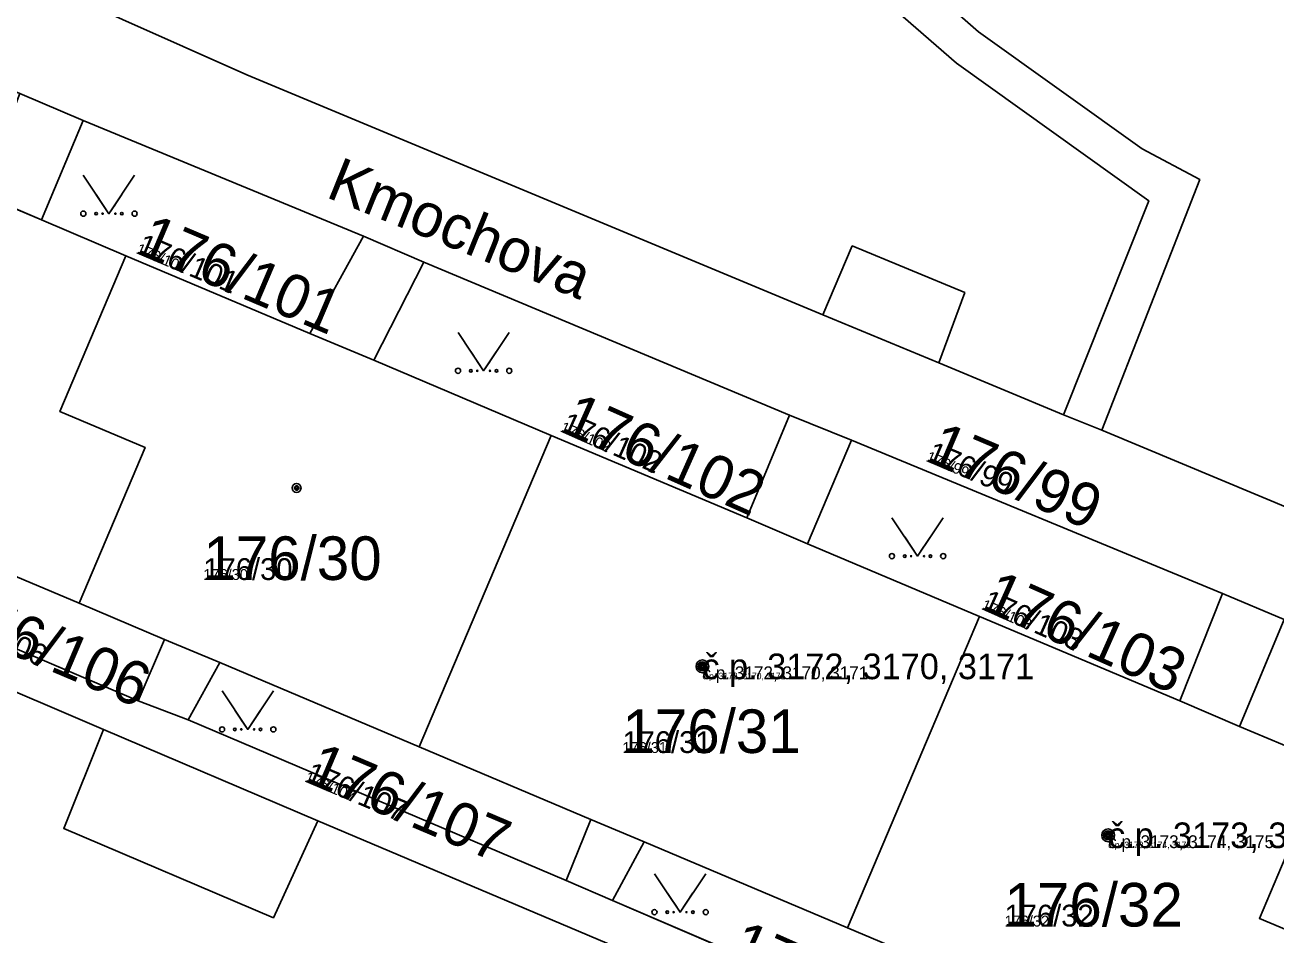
# Model space of a CAD drawing. Extents: x -759873 to -758487, y -975024 to -973516.
# Drawn here: x -759761.69 to -759712.92, y -974974.75 to -974939.25 of the extents above; entities that cross this region are included whole.
import ezdxf

# ---------------------------------------------------------------- set-up
doc = ezdxf.new("R2010")
doc.units = 0
for name, color, linetype in [('KAT_02_hranice parcel', 7, 'Continuous'), ('KAT_03_1000_st čísla parcelní', 7, 'Continuous'), ('KAT_03_1000_čísla parcelní', 7, 'Continuous'), ('KAT_03_1000_čísla popisná', 7, 'Continuous'), ('KAT_03_250_st čísla parcelní', 7, 'Continuous'), ('KAT_03_250_čísla parcelní', 7, 'Continuous'), ('KAT_03_250_čísla popisná', 7, 'Continuous'), ('KAT_03_500_st čísla parcelní', 7, 'Continuous'), ('KAT_03_500_čísla parcelní', 7, 'Continuous'), ('KAT_03_500_čísla popisná', 7, 'Continuous'), ('KAT_04_vnitřní kresba', 7, 'Continuous'), ('KAT_05_1000_značky kultur', 7, 'Continuous'), ('KAT_05_250_značky kultur', 7, 'Continuous'), ('KAT_05_500_značky kultur', 7, 'Continuous'), ('KAT_07_1000_značky budov', 7, 'Continuous'), ('KAT_07_250_značky budov', 7, 'Continuous'), ('KAT_07_500_značky budov', 7, 'Continuous'), ('KAT_13_popis', 7, 'Continuous'), ('KAT_14_plocha_budovy', 7, 'Continuous'), ('KAT_14_plocha_pozemek', 7, 'Continuous')]:
    doc.layers.add(name, color=color, linetype=linetype)

msp = doc.modelspace()

# ---------------------------------------------------------------- linework, layer by layer
at = {"layer": 'KAT_02_hranice parcel'}
for p, q in [((-759759.43, -974942.97), (-759761.9, -974941.92)), ((-759759.43, -974942.97), (-759748.5, -974947.49)), ((-759746.14, -974948.5), (-759748.5, -974947.49)), ((-759746.14, -974948.5), (-759731.88, -974954.47)), ((-759729.47, -974955.44), (-759731.88, -974954.47)), ((-759721.2, -974954.46), (-759719.7, -974955.06)), ((-759746.32, -974967.41), (-759741.18, -974955.26)), ((-759729.47, -974955.44), (-759715, -974961.43)), ((-759768.53, -974960.82), (-759757.28, -974965.62)), ((-759712.6, -974962.44), (-759715, -974961.43)), ((-759729.62, -974974.47), (-759724.48, -974962.32)), ((-759757.28, -974965.62), (-759755.33, -974966.36)), ((-759755.33, -974966.36), (-759740.59, -974972.63)), ((-759740.59, -974972.63), (-759738.78, -974973.41)), ((-759738.78, -974973.41), (-759723.78, -974979.84))]:
    msp.add_line(p, q, dxfattribs=at)
for points in [[(-759799, -974905.15), (-759787.25, -974910.64), (-759754.58, -974925.88), (-759728.55, -974937.97), (-759725.37, -974940.74), (-759717.87, -974946.11), (-759721.2, -974954.46)], [(-759761.9, -974941.92), (-759771.3, -974938.01), (-759767.72, -974934.65), (-759753.04, -974941.19), (-759730.59, -974950.55), (-759729.44, -974947.87), (-759725.05, -974949.69), (-759726.06, -974952.43), (-759721.2, -974954.46)], [(-759719.7, -974955.06), (-759715.89, -974945.28), (-759718.13, -974944.08), (-759724.52, -974939.51), (-759727.76, -974936.66)], [(-759757.76, -974948.25), (-759761.05, -974946.85), (-759759.43, -974942.97)], [(-759748.5, -974947.49), (-759750.59, -974951.28), (-759757.76, -974948.25)], [(-759759.58, -974961.81), (-759757.01, -974955.73), (-759760.33, -974954.33), (-759757.76, -974948.25)], [(-759741.18, -974955.26), (-759748.09, -974952.33), (-759746.14, -974948.5)], [(-759731.88, -974954.47), (-759733.55, -974958.48), (-759741.18, -974955.26)], [(-759719.7, -974955.06), (-759707.59, -974960.11), (-759693.68, -974965.9), (-759692.65, -974963.17), (-759688.22, -974964.93), (-759689.15, -974967.84), (-759685.61, -974969.13), (-759681.6, -974969.96), (-759677.32, -974968.89)], [(-759724.48, -974962.32), (-759731.18, -974959.49), (-759729.47, -974955.44)], [(-759768.53, -974960.82), (-759767.39, -974958.51), (-759759.58, -974961.81)], [(-759715, -974961.43), (-759716.67, -974965.62), (-759724.48, -974962.32)], [(-759770.81, -974966.03), (-759769.24, -974962.19), (-759758.63, -974966.73), (-759760.18, -974970.6), (-759752.01, -974974.08), (-759750.27, -974970.29), (-759722.49, -974982.07), (-759724.08, -974985.84), (-759715.79, -974989.44), (-759714.25, -974985.59), (-759695.75, -974993.4), (-759687.1, -974995.48)], [(-759759.58, -974961.81), (-759756.25, -974963.22), (-759757.28, -974965.62)], [(-759710.99, -974968.02), (-759714.34, -974966.61), (-759712.6, -974962.44)], [(-759755.33, -974966.36), (-759754.1, -974964.12), (-759746.32, -974967.41)], [(-759746.32, -974967.41), (-759739.63, -974970.24), (-759740.59, -974972.63)], [(-759712.81, -974981.58), (-759710.24, -974975.5), (-759713.56, -974974.1), (-759710.99, -974968.02)], [(-759738.78, -974973.41), (-759737.55, -974971.12), (-759729.62, -974974.47)], [(-759729.62, -974974.47), (-759722.83, -974977.34), (-759723.78, -974979.84)]]:
    msp.add_lwpolyline(points, dxfattribs=at)
at = {"layer": 'KAT_03_1000_čísla popisná'}
for centre in [(-759735.28, -974964.27), (-759719.46, -974970.86)]:
    msp.add_circle(centre, 0.25, dxfattribs=at)
at = {"layer": 'KAT_03_250_čísla popisná'}
for centre in [(-759735.28, -974964.27), (-759719.46, -974970.86)]:
    msp.add_circle(centre, 0.0625, dxfattribs=at)
at = {"layer": 'KAT_03_500_čísla popisná'}
for centre in [(-759735.28, -974964.27), (-759719.46, -974970.86)]:
    msp.add_circle(centre, 0.125, dxfattribs=at)
at = {"layer": 'KAT_04_vnitřní kresba'}
for p, q in [((-759763.4, -974945.86), (-759761.05, -974946.85)), ((-759730.59, -974950.55), (-759726.06, -974952.43)), ((-759750.59, -974951.28), (-759748.09, -974952.33)), ((-759733.55, -974958.48), (-759731.18, -974959.49)), ((-759756.25, -974963.22), (-759754.1, -974964.12)), ((-759716.67, -974965.62), (-759714.34, -974966.61)), ((-759758.63, -974966.73), (-759750.27, -974970.29)), ((-759739.63, -974970.24), (-759737.55, -974971.12))]:
    msp.add_line(p, q, dxfattribs=at)
at = {"layer": 'KAT_05_1000_značky kultur'}
for points in [[(-759759.42, -974945.109), (-759758.42, -974946.61), (-759757.42, -974945.109)], [(-759744.81, -974951.239), (-759743.81, -974952.74), (-759742.81, -974951.239)], [(-759727.89, -974958.469), (-759726.89, -974959.97), (-759725.89, -974958.469)], [(-759754.01, -974965.229), (-759753.01, -974966.73), (-759752.01, -974965.229)], [(-759737.15, -974972.359), (-759736.15, -974973.86), (-759735.15, -974972.359)]]:
    msp.add_lwpolyline(points, dxfattribs=at)
for centre in [(-759759.42, -974946.609), (-759757.42, -974946.609), (-759744.81, -974952.739), (-759742.81, -974952.739), (-759727.89, -974959.969), (-759725.89, -974959.969), (-759754.01, -974966.729), (-759752.01, -974966.729), (-759737.15, -974973.859), (-759735.15, -974973.859)]:
    msp.add_circle(centre, 0.1, dxfattribs=at)
at = {"layer": 'KAT_05_250_značky kultur'}
for points in [[(-759758.67, -974946.235), (-759758.42, -974946.61), (-759758.17, -974946.235)], [(-759744.06, -974952.365), (-759743.81, -974952.74), (-759743.56, -974952.365)], [(-759727.14, -974959.595), (-759726.89, -974959.97), (-759726.64, -974959.595)], [(-759753.26, -974966.355), (-759753.01, -974966.73), (-759752.76, -974966.355)], [(-759736.4, -974973.485), (-759736.15, -974973.86), (-759735.9, -974973.485)]]:
    msp.add_lwpolyline(points, dxfattribs=at)
for centre in [(-759758.67, -974946.61), (-759758.17, -974946.61), (-759744.06, -974952.74), (-759743.56, -974952.74), (-759727.14, -974959.97), (-759726.64, -974959.97), (-759753.26, -974966.73), (-759752.76, -974966.73), (-759736.4, -974973.86), (-759735.9, -974973.86)]:
    msp.add_circle(centre, 0.025, dxfattribs=at)
at = {"layer": 'KAT_05_500_značky kultur'}
for points in [[(-759758.92, -974945.86), (-759758.42, -974946.61), (-759757.92, -974945.86)], [(-759744.31, -974951.99), (-759743.81, -974952.74), (-759743.31, -974951.99)], [(-759727.39, -974959.22), (-759726.89, -974959.97), (-759726.39, -974959.22)], [(-759753.51, -974965.98), (-759753.01, -974966.73), (-759752.51, -974965.98)], [(-759736.65, -974973.11), (-759736.15, -974973.86), (-759735.65, -974973.11)]]:
    msp.add_lwpolyline(points, dxfattribs=at)
for centre in [(-759758.92, -974946.61), (-759757.92, -974946.61), (-759744.31, -974952.74), (-759743.31, -974952.74), (-759727.39, -974959.97), (-759726.39, -974959.97), (-759753.51, -974966.73), (-759752.51, -974966.73), (-759736.65, -974973.86), (-759735.65, -974973.86)]:
    msp.add_circle(centre, 0.05, dxfattribs=at)
at = {"layer": 'KAT_07_1000_značky budov'}
for centre in [(-759751.107, -974957.309), (-759735.287, -974964.269), (-759719.467, -974970.859)]:
    msp.add_circle(centre, 0.175, dxfattribs=at)
at = {"layer": 'KAT_07_250_značky budov'}
for centre in [(-759751.102, -974957.31), (-759735.282, -974964.27), (-759719.462, -974970.86)]:
    msp.add_circle(centre, 0.0437, dxfattribs=at)
at = {"layer": 'KAT_07_500_značky budov'}
for centre in [(-759751.103, -974957.31), (-759735.283, -974964.27), (-759719.463, -974970.86)]:
    msp.add_circle(centre, 0.0875, dxfattribs=at)
at = {"layer": 'KAT_14_plocha_budovy'}
for points in [[(-759729.62, -974974.47), (-759724.48, -974962.32), (-759731.18, -974959.49), (-759733.55, -974958.48), (-759741.18, -974955.26), (-759748.09, -974952.33), (-759750.59, -974951.28), (-759757.76, -974948.25), (-759761.05, -974946.85), (-759763.4, -974945.86), (-759771.23, -974942.55), (-759776.37, -974954.71), (-759769.51, -974957.61), (-759767.39, -974958.51), (-759759.58, -974961.81), (-759756.25, -974963.22), (-759754.1, -974964.12), (-759746.32, -974967.41), (-759739.63, -974970.24), (-759737.55, -974971.12)], [(-759720.74, -974978.23), (-759712.81, -974981.58), (-759709.59, -974982.94), (-759707.54, -974983.81), (-759699.55, -974987.19), (-759696.34, -974988.54), (-759694.26, -974989.42), (-759686.15, -974992.85), (-759680.99, -974980.71), (-759687.76, -974977.85), (-759690.14, -974976.84), (-759697.72, -974973.63), (-759701.1, -974972.21), (-759703.37, -974971.25), (-759710.99, -974968.02), (-759714.34, -974966.61), (-759716.67, -974965.62), (-759724.48, -974962.32), (-759729.62, -974974.47), (-759722.83, -974977.34)]]:
    msp.add_lwpolyline(points, close=True, dxfattribs=at)
at = {"layer": 'KAT_14_plocha_pozemek'}
for points in [[(-759742.63, -974929.66), (-759753.44, -974924.47), (-759755.71, -974923.57), (-759770.36, -974916.75), (-759772.2, -974915.89), (-759786.53, -974909.16), (-759788.55, -974908.23), (-759798.68, -974903.47), (-759799, -974905.15), (-759787.25, -974910.64), (-759754.58, -974925.88), (-759728.55, -974937.97), (-759725.37, -974940.74), (-759717.87, -974946.11), (-759721.2, -974954.46), (-759719.7, -974955.06), (-759715.89, -974945.28), (-759718.13, -974944.08), (-759724.52, -974939.51), (-759727.76, -974936.66), (-759729.61, -974935.69), (-759740.73, -974930.49)], [(-759761.9, -974941.92), (-759771.3, -974938.01), (-759767.72, -974934.65), (-759753.04, -974941.19), (-759730.59, -974950.55), (-759729.44, -974947.87), (-759725.05, -974949.69), (-759726.06, -974952.43), (-759721.2, -974954.46), (-759717.87, -974946.11), (-759725.37, -974940.74), (-759728.55, -974937.97), (-759754.58, -974925.88), (-759787.25, -974910.64), (-759799, -974905.15), (-759801.21, -974917.09), (-759791.2, -974931.2), (-759779.21, -974956.31), (-759777.17, -974957.17), (-759770.43, -974959.91), (-759769.51, -974957.61), (-759776.37, -974954.71), (-759771.23, -974942.55), (-759763.4, -974945.86)], [(-759692.65, -974963.17), (-759688.22, -974964.93), (-759689.15, -974967.84), (-759685.61, -974969.13), (-759681.6, -974969.96), (-759677.32, -974968.89), (-759695.02, -974939.95), (-759697.42, -974936.43), (-759704.8, -974928.04), (-759718.22, -974919.45), (-759719.75, -974922.88), (-759713.09, -974925.97), (-759718.64, -974937.93), (-759726.62, -974934.22), (-759727.76, -974936.66), (-759724.52, -974939.51), (-759718.13, -974944.08), (-759715.89, -974945.28), (-759719.7, -974955.06), (-759707.59, -974960.11), (-759693.68, -974965.9)], [(-759759.58, -974961.81), (-759757.01, -974955.73), (-759760.33, -974954.33), (-759757.76, -974948.25), (-759761.05, -974946.85), (-759759.43, -974942.97), (-759761.9, -974941.92), (-759763.4, -974945.86), (-759771.23, -974942.55), (-759776.37, -974954.71), (-759769.51, -974957.61), (-759770.43, -974959.91), (-759768.53, -974960.82), (-759767.39, -974958.51)], [(-759759.43, -974942.97), (-759761.05, -974946.85), (-759757.76, -974948.25), (-759750.59, -974951.28), (-759748.5, -974947.49)], [(-759756.25, -974963.22), (-759757.28, -974965.62), (-759755.33, -974966.36), (-759754.1, -974964.12), (-759746.32, -974967.41), (-759741.18, -974955.26), (-759748.09, -974952.33), (-759746.14, -974948.5), (-759748.5, -974947.49), (-759750.59, -974951.28), (-759757.76, -974948.25), (-759760.33, -974954.33), (-759757.01, -974955.73), (-759759.58, -974961.81)], [(-759746.14, -974948.5), (-759748.09, -974952.33), (-759741.18, -974955.26), (-759733.55, -974958.48), (-759731.88, -974954.47)], [(-759724.48, -974962.32), (-759731.18, -974959.49), (-759729.47, -974955.44), (-759731.88, -974954.47), (-759733.55, -974958.48), (-759741.18, -974955.26), (-759746.32, -974967.41), (-759739.63, -974970.24), (-759740.59, -974972.63), (-759738.78, -974973.41), (-759737.55, -974971.12), (-759729.62, -974974.47)], [(-759729.47, -974955.44), (-759731.18, -974959.49), (-759724.48, -974962.32), (-759716.67, -974965.62), (-759715, -974961.43)], [(-759757.28, -974965.62), (-759756.25, -974963.22), (-759759.58, -974961.81), (-759767.39, -974958.51), (-759768.53, -974960.82)], [(-759712.81, -974981.58), (-759710.24, -974975.5), (-759713.56, -974974.1), (-759710.99, -974968.02), (-759714.34, -974966.61), (-759712.6, -974962.44), (-759715, -974961.43), (-759716.67, -974965.62), (-759724.48, -974962.32), (-759729.62, -974974.47), (-759722.83, -974977.34), (-759723.78, -974979.84), (-759721.86, -974980.66), (-759720.74, -974978.23)], [(-759727.3, -974996.05), (-759719.75, -974996.3), (-759712.2, -974997), (-759687.1, -974995.48), (-759695.75, -974993.4), (-759714.25, -974985.59), (-759715.79, -974989.44), (-759724.08, -974985.84), (-759722.49, -974982.07), (-759750.27, -974970.29), (-759752.01, -974974.08), (-759760.18, -974970.6), (-759758.63, -974966.73), (-759769.24, -974962.19), (-759770.81, -974966.03), (-759759.81, -974978.29), (-759748.8, -974990.42), (-759740.23, -974999.88)], [(-759712.6, -974962.44), (-759714.34, -974966.61), (-759710.99, -974968.02), (-759703.37, -974971.25), (-759701.74, -974966.94)], [(-759740.59, -974972.63), (-759739.63, -974970.24), (-759746.32, -974967.41), (-759754.1, -974964.12), (-759755.33, -974966.36)], [(-759703.37, -974971.25), (-759710.99, -974968.02), (-759713.56, -974974.1), (-759710.24, -974975.5), (-759712.81, -974981.58), (-759709.59, -974982.94), (-759710.53, -974985.47), (-759708.61, -974986.28), (-759707.54, -974983.81), (-759699.55, -974987.19), (-759696.98, -974981.11), (-759700.29, -974979.71), (-759697.72, -974973.63), (-759701.1, -974972.21), (-759699.33, -974967.95), (-759701.74, -974966.94)], [(-759723.78, -974979.84), (-759722.83, -974977.34), (-759729.62, -974974.47), (-759737.55, -974971.12), (-759738.78, -974973.41)]]:
    msp.add_lwpolyline(points, close=True, dxfattribs=at)
for points in [[(-759707.59, -974960.11), (-759719.7, -974955.06), (-759721.2, -974954.46), (-759726.06, -974952.43), (-759725.05, -974949.69), (-759729.44, -974947.87), (-759730.59, -974950.55), (-759753.04, -974941.19), (-759767.72, -974934.65), (-759771.3, -974938.01), (-759761.9, -974941.92), (-759759.43, -974942.97), (-759748.5, -974947.49), (-759746.14, -974948.5), (-759731.88, -974954.47), (-759729.47, -974955.44), (-759715, -974961.43), (-759712.6, -974962.44)], [(-759710.53, -974985.47), (-759721.86, -974980.66), (-759723.78, -974979.84), (-759738.78, -974973.41), (-759740.59, -974972.63), (-759755.33, -974966.36), (-759757.28, -974965.62), (-759768.53, -974960.82), (-759770.43, -974959.91), (-759777.17, -974957.17), (-759777.02, -974959.04), (-759772.94, -974963.45), (-759770.81, -974966.03), (-759769.24, -974962.19), (-759758.63, -974966.73), (-759760.18, -974970.6), (-759752.01, -974974.08), (-759750.27, -974970.29), (-759722.49, -974982.07), (-759724.08, -974985.84), (-759715.79, -974989.44), (-759714.25, -974985.59), (-759695.75, -974993.4)]]:
    msp.add_lwpolyline(points, dxfattribs=at)

# ---------------------------------------------------------------- texts
at = {"layer": 'KAT_03_1000_st čísla parcelní'}
for s, p in [('176/30', (-759754.74, -974960.9)), ('176/31', (-759738.4, -974967.65)), ('176/32', (-759723.5, -974974.419))]:
    msp.add_text(s, height=1.7, dxfattribs=at).set_placement(p)
at = {"layer": 'KAT_03_1000_čísla parcelní'}
for s, rotation, p in [('176/101', 337, (-759757.392, -974948.142)), ('176/102', 336, (-759740.855, -974955.096)), ('176/99', 337, (-759726.592, -974956.252)), ('176/103', 336, (-759724.435, -974962.026)), ('176/106', 337, (-759764.852, -974962.692)), ('176/107', 337, (-759750.822, -974968.752)), ('176/108', 336, (-759734.335, -974975.686))]:
    msp.add_text(s, height=1.7, rotation=rotation, dxfattribs=at).set_placement(p)
at = {"layer": 'KAT_03_1000_čísla popisná'}
for s, p in [('č.p. 3172, 3170, 3171', (-759735.28, -974964.77)), ('č.p. 3173, 3174, 3175', (-759719.46, -974971.36))]:
    msp.add_text(s, height=1, dxfattribs=at).set_placement(p)
at = {"layer": 'KAT_03_250_st čísla parcelní'}
for s, p in [('176/30', (-759754.74, -974960.9)), ('176/31', (-759738.4, -974967.65)), ('176/32', (-759723.5, -974974.419))]:
    msp.add_text(s, height=0.425, dxfattribs=at).set_placement(p)
at = {"layer": 'KAT_03_250_čísla parcelní'}
for s, rotation, p in [('176/101', 337, (-759757.392, -974948.142)), ('176/102', 336, (-759740.855, -974955.096)), ('176/99', 337, (-759726.592, -974956.252)), ('176/103', 336, (-759724.435, -974962.026)), ('176/107', 337, (-759750.822, -974968.752))]:
    msp.add_text(s, height=0.425, rotation=rotation, dxfattribs=at).set_placement(p)
at = {"layer": 'KAT_03_250_čísla popisná'}
for s, p in [('č.p. 3172, 3170, 3171', (-759735.28, -974964.77)), ('č.p. 3173, 3174, 3175', (-759719.46, -974971.36))]:
    msp.add_text(s, height=0.25, dxfattribs=at).set_placement(p)
at = {"layer": 'KAT_03_500_st čísla parcelní'}
for s, p in [('176/30', (-759754.74, -974960.9)), ('176/31', (-759738.4, -974967.65)), ('176/32', (-759723.5, -974974.419))]:
    msp.add_text(s, height=0.85, dxfattribs=at).set_placement(p)
at = {"layer": 'KAT_03_500_čísla parcelní'}
for s, rotation, p in [('176/101', 337, (-759757.392, -974948.142)), ('176/102', 336, (-759740.855, -974955.096)), ('176/99', 337, (-759726.592, -974956.252)), ('176/103', 336, (-759724.435, -974962.026)), ('176/106', 337, (-759764.852, -974962.692)), ('176/107', 337, (-759750.822, -974968.752))]:
    msp.add_text(s, height=0.85, rotation=rotation, dxfattribs=at).set_placement(p)
at = {"layer": 'KAT_03_500_čísla popisná'}
for s, p in [('č.p. 3172, 3170, 3171', (-759735.28, -974964.77)), ('č.p. 3173, 3174, 3175', (-759719.46, -974971.36))]:
    msp.add_text(s, height=0.5, dxfattribs=at).set_placement(p)
at = {"layer": 'KAT_13_popis'}
msp.add_text('Kmochova', height=1.7, rotation=338, dxfattribs=at).set_placement((-759750.008, -974945.948))

doc.saveas('drawing.dxf')
